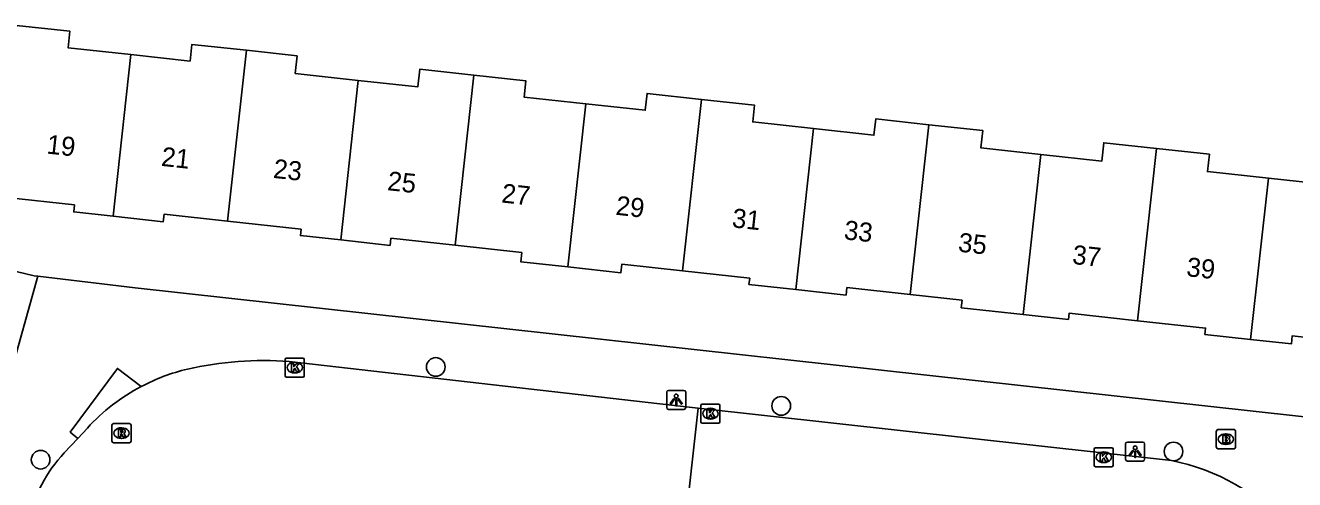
# Model space of a CAD drawing. Extents: x 162026 to 163499, y 387297 to 388169.
# Drawn here: x 162396 to 162462.5, y 388064.1 to 388088 of the extents above; entities that cross this region are included whole.
import ezdxf

# ---------------------------------------------------------------- set-up
doc = ezdxf.new("R2010")
doc.units = 0
for name, color, linetype in [('IMGEO_Boom', 7, 'Continuous'), ('IMGEO_Brandkraan', 7, 'Continuous'), ('IMGEO_Kolk', 7, 'Continuous'), ('IMGEO_Lichtpunt', 7, 'Continuous'), ('IMGEO_Pand', 7, 'Continuous'), ('IMGEO_Pand_nummerreeks', 7, 'Continuous'), ('IMGEO_Rijbaan_lokaal_open', 7, 'Continuous'), ('IMGEO_Rioolput', 7, 'Continuous'), ('IMGEO_Voetpad_open', 7, 'Continuous')]:
    doc.layers.add(name, color=color, linetype=linetype)

msp = doc.modelspace()

# ---------------------------------------------------------------- linework, layer by layer
at = {"layer": 'IMGEO_Boom'}
for centre in [(162417.517, 388070.049), (162435.625, 388068.008), (162456.186, 388065.614), (162396.805, 388065.184)]:
    msp.add_circle(centre, 0.489, dxfattribs=at)
at = {"layer": 'IMGEO_Brandkraan'}
for p, q in [((162458.432, 388065.835), (162458.432, 388066.687)), ((162458.507, 388066.761), (162459.359, 388066.761)), ((162458.92, 388066.541), (162458.945, 388066.541)), ((162459.433, 388066.687), (162459.433, 388065.835)), ((162458.943, 388065.981), (162458.918, 388065.981)), ((162459.359, 388065.761), (162458.507, 388065.761))]:
    msp.add_line(p, q, dxfattribs=at)
for points in [[(162458.432, 388065.835), (162458.432, 388066.687)], [(162458.507, 388066.761), (162459.359, 388066.761)], [(162459.433, 388066.687), (162459.433, 388065.835)], [(162458.78, 388066.461), (162458.78, 388066.061), (162458.993, 388066.061)], [(162459.011, 388066.461), (162458.78, 388066.461)], [(162458.959, 388066.38), (162458.905, 388066.38), (162458.905, 388066.304)], [(162458.905, 388066.304), (162458.958, 388066.304)], [(162458.967, 388066.228), (162458.905, 388066.228), (162458.905, 388066.147)], [(162458.905, 388066.147), (162458.967, 388066.147)], [(162459.359, 388065.761), (162458.507, 388065.761)]]:
    msp.add_lwpolyline(points, dxfattribs=at)
for centre, radius, start, end in [((162458.509, 388066.685), 0.0765, 91.55205, 178.44795), ((162458.509, 388066.685), 0.0765, 91.55205, 178.44795), ((162459.357, 388066.685), 0.0765, 1.55205, 88.44795), ((162459.357, 388066.685), 0.0765, 1.55205, 88.44795), ((162458.96, 388066.342), 0.0379, 267.82845, 90.93552), ((162458.968, 388066.187), 0.0404, 269.87594, 90.50774), ((162458.999, 388066.312), 0.251, 268.66757, 293.53466), ((162459.015, 388066.316), 0.145, 59.4692, 91.53667), ((162459.04, 388066.363), 0.0922, 285.51372, 58.15012), ((162459.045, 388066.171), 0.105, 301.31148, 78.98903), ((162458.509, 388065.837), 0.0765, 181.55205, 268.44795), ((162458.509, 388065.837), 0.0765, 181.55205, 268.44795), ((162459.357, 388065.837), 0.0765, 271.55205, 358.44795), ((162459.357, 388065.837), 0.0765, 271.55205, 358.44795)]:
    msp.add_arc(centre, radius, start, end, dxfattribs=at)
for centre, major_axis, ratio, start_param, end_param in [((162458.919, 388066.261), (-0.387, 0.002), 0.722429, 4.712389, 7.853982), ((162458.944, 388066.261), (-0.39, 0.002), 0.717154, 1.570796, 4.712389)]:
    msp.add_ellipse(centre, major_axis=major_axis, ratio=ratio, start_param=start_param, end_param=end_param, dxfattribs=at)
at = {"layer": 'IMGEO_Kolk'}
for p, q in [((162409.7, 388070.516), (162410.552, 388070.516)), ((162409.625, 388069.59), (162409.625, 388070.442)), ((162410.113, 388070.296), (162410.138, 388070.296)), ((162410.626, 388070.442), (162410.626, 388069.59)), ((162410.552, 388069.516), (162409.7, 388069.516)), ((162410.136, 388069.736), (162410.111, 388069.736)), ((162431.413, 388067.173), (162431.413, 388068.025)), ((162431.488, 388068.099), (162432.34, 388068.099)), ((162431.901, 388067.879), (162431.926, 388067.879)), ((162432.414, 388068.025), (162432.414, 388067.173)), ((162431.924, 388067.319), (162431.899, 388067.319)), ((162432.34, 388067.099), (162431.488, 388067.099)), ((162452.029, 388064.889), (162452.029, 388065.741)), ((162452.104, 388065.815), (162452.956, 388065.815)), ((162452.517, 388065.595), (162452.542, 388065.595)), ((162453.03, 388065.741), (162453.03, 388064.889)), ((162452.956, 388064.815), (162452.104, 388064.815)), ((162452.54, 388065.035), (162452.515, 388065.035))]:
    msp.add_line(p, q, dxfattribs=at)
for points in [[(162409.7, 388070.516), (162410.552, 388070.516)], [(162409.625, 388069.59), (162409.625, 388070.442)], [(162409.946, 388070.216), (162410.069, 388070.216), (162410.069, 388070.065), (162410.199, 388070.216), (162410.363, 388070.216), (162410.217, 388070.065), (162410.37, 388069.816), (162410.218, 388069.816), (162410.133, 388069.98), (162410.069, 388069.913), (162410.069, 388069.816), (162409.946, 388069.816), (162409.946, 388070.216)], [(162410.626, 388070.442), (162410.626, 388069.59)], [(162410.552, 388069.516), (162409.7, 388069.516)], [(162431.413, 388067.173), (162431.413, 388068.025)], [(162431.488, 388068.099), (162432.34, 388068.099)], [(162432.414, 388068.025), (162432.414, 388067.173)], [(162431.734, 388067.799), (162431.857, 388067.799), (162431.857, 388067.648), (162431.987, 388067.799), (162432.151, 388067.799), (162432.005, 388067.648), (162432.158, 388067.399), (162432.006, 388067.399), (162431.921, 388067.563), (162431.857, 388067.496), (162431.857, 388067.399), (162431.734, 388067.399), (162431.734, 388067.799)], [(162432.34, 388067.099), (162431.488, 388067.099)], [(162452.029, 388064.889), (162452.029, 388065.741)], [(162452.104, 388065.815), (162452.956, 388065.815)], [(162452.35, 388065.515), (162452.473, 388065.515), (162452.473, 388065.364), (162452.603, 388065.515), (162452.767, 388065.515), (162452.621, 388065.364), (162452.774, 388065.115), (162452.622, 388065.115), (162452.537, 388065.279), (162452.473, 388065.212), (162452.473, 388065.115), (162452.35, 388065.115), (162452.35, 388065.515)], [(162453.03, 388065.741), (162453.03, 388064.889)], [(162452.956, 388064.815), (162452.104, 388064.815)]]:
    msp.add_lwpolyline(points, dxfattribs=at)
for centre, start, end in [((162409.702, 388070.44), 91.55205, 178.44795), ((162409.702, 388070.44), 91.55205, 178.44795), ((162410.55, 388070.44), 1.55205, 88.44795), ((162410.55, 388070.44), 1.55205, 88.44795), ((162409.702, 388069.592), 181.55205, 268.44795), ((162409.702, 388069.592), 181.55205, 268.44795), ((162410.55, 388069.592), 271.55205, 358.44795), ((162410.55, 388069.592), 271.55205, 358.44795), ((162431.49, 388068.023), 91.55205, 178.44795), ((162431.49, 388068.023), 91.55205, 178.44795), ((162432.338, 388068.023), 1.55205, 88.44795), ((162432.338, 388068.023), 1.55205, 88.44795), ((162431.49, 388067.175), 181.55205, 268.44795), ((162431.49, 388067.175), 181.55205, 268.44795), ((162432.338, 388067.175), 271.55205, 358.44795), ((162432.338, 388067.175), 271.55205, 358.44795), ((162452.106, 388065.739), 91.55205, 178.44795), ((162452.106, 388065.739), 91.55205, 178.44795), ((162452.954, 388065.739), 1.55205, 88.44795), ((162452.954, 388065.739), 1.55205, 88.44795), ((162452.106, 388064.891), 181.55205, 268.44795), ((162452.106, 388064.891), 181.55205, 268.44795), ((162452.954, 388064.891), 271.55205, 358.44795), ((162452.954, 388064.891), 271.55205, 358.44795)]:
    msp.add_arc(centre, 0.0765, start, end, dxfattribs=at)
for centre, major_axis, ratio, start_param, end_param in [((162410.112, 388070.016), (-0.387, 0.002), 0.722429, 4.712389, 7.853982), ((162410.137, 388070.016), (-0.39, 0.002), 0.717154, 1.570796, 4.712389), ((162431.9, 388067.599), (-0.387, 0.002), 0.722429, 4.712389, 7.853982), ((162431.925, 388067.599), (-0.39, 0.002), 0.717154, 1.570796, 4.712389), ((162452.516, 388065.315), (-0.387, 0.002), 0.722429, 4.712389, 7.853982), ((162452.541, 388065.315), (-0.39, 0.002), 0.717154, 1.570796, 4.712389)]:
    msp.add_ellipse(centre, major_axis=major_axis, ratio=ratio, start_param=start_param, end_param=end_param, dxfattribs=at)
at = {"layer": 'IMGEO_Lichtpunt'}
for p, q in [((162429.623, 388068.724), (162429.623, 388067.917)), ((162429.623, 388068.724), (162429.623, 388067.917)), ((162430.525, 388068.819), (162429.717, 388068.819)), ((162430.525, 388068.819), (162429.717, 388068.819)), ((162430.619, 388067.917), (162430.619, 388068.724)), ((162430.619, 388067.917), (162430.619, 388068.724)), ((162429.717, 388067.823), (162430.525, 388067.823)), ((162429.717, 388067.823), (162430.525, 388067.823)), ((162453.676, 388066.013), (162453.676, 388065.206)), ((162453.676, 388066.013), (162453.676, 388065.206)), ((162454.578, 388066.108), (162453.77, 388066.108)), ((162454.578, 388066.108), (162453.77, 388066.108)), ((162454.672, 388065.206), (162454.672, 388066.013)), ((162454.672, 388065.206), (162454.672, 388066.013)), ((162453.77, 388065.112), (162454.578, 388065.112)), ((162453.77, 388065.112), (162454.578, 388065.112))]:
    msp.add_line(p, q, dxfattribs=at)
for points in [[(162429.997, 388068.388), (162430.036, 388068.36), (162429.848, 388068.098), (162429.81, 388068.125), (162429.997, 388068.388)], [(162430.099, 388068.34), (162430.146, 388068.34), (162430.146, 388068.018), (162430.099, 388068.018), (162430.099, 388068.34)], [(162430.209, 388068.36), (162430.247, 388068.387), (162430.434, 388068.125), (162430.395, 388068.097), (162430.209, 388068.36)], [(162454.05, 388065.677), (162454.089, 388065.649), (162453.901, 388065.387), (162453.863, 388065.414), (162454.05, 388065.677)], [(162454.152, 388065.629), (162454.199, 388065.629), (162454.199, 388065.307), (162454.152, 388065.307), (162454.152, 388065.629)], [(162454.262, 388065.649), (162454.3, 388065.676), (162454.487, 388065.414), (162454.448, 388065.386), (162454.262, 388065.649)]]:
    msp.add_lwpolyline(points, dxfattribs=at)
for centre in [(162430.122, 388068.522), (162454.175, 388065.811)]:
    msp.add_circle(centre, 0.0994, dxfattribs=at)
for centre, start, end in [((162429.717, 388068.724), 90, 180), ((162429.717, 388068.724), 90, 180), ((162430.525, 388068.724), 0, 90), ((162430.525, 388068.724), 0, 90), ((162429.717, 388067.917), 180, 270), ((162429.717, 388067.917), 180, 270), ((162430.525, 388067.917), 270, 0), ((162430.525, 388067.917), 270, 360), ((162453.77, 388066.013), 90, 180), ((162453.77, 388066.013), 90, 180), ((162454.578, 388066.013), 0, 90), ((162454.578, 388066.013), 0, 90), ((162453.77, 388065.206), 180, 270), ((162453.77, 388065.206), 180, 270), ((162454.578, 388065.206), 270, 0), ((162454.578, 388065.206), 270, 360)]:
    msp.add_arc(centre, 0.0946, start, end, dxfattribs=at)
at = {"layer": 'IMGEO_Pand'}
for points in [[(162394.528, 388078.704), (162395.073, 388083.675), (162395.543, 388087.967), (162398.339, 388087.661), (162398.243, 388086.792), (162401.532, 388086.432)], [(162401.532, 388086.432), (162404.641, 388086.091), (162404.738, 388086.972), (162407.59, 388086.659)], [(162407.59, 388086.659), (162406.607, 388077.696)], [(162407.59, 388086.659), (162410.249, 388086.368), (162410.147, 388085.443), (162413.45, 388085.081)], [(162400.603, 388077.958), (162401.532, 388086.432)], [(162413.45, 388085.081), (162416.575, 388084.739), (162416.676, 388085.663), (162419.514, 388085.352)], [(162419.514, 388085.352), (162418.536, 388076.43)], [(162419.514, 388085.352), (162422.239, 388085.054), (162422.146, 388084.207), (162425.384, 388083.853)], [(162412.533, 388076.712), (162413.45, 388085.081)], [(162425.384, 388083.853), (162424.445, 388075.294)], [(162425.384, 388083.853), (162428.496, 388083.512), (162428.593, 388084.397), (162431.443, 388084.085)], [(162431.443, 388084.085), (162430.456, 388075.087)], [(162431.443, 388084.085), (162434.227, 388083.78), (162434.131, 388082.903), (162437.309, 388082.555)], [(162437.309, 388082.555), (162436.384, 388074.11)], [(162437.309, 388082.555), (162440.485, 388082.207), (162440.578, 388083.06), (162443.364, 388082.755)], [(162442.388, 388073.846), (162443.364, 388082.755)], [(162443.364, 388082.755), (162446.188, 388082.445), (162446.088, 388081.536), (162449.227, 388081.192)], [(162448.308, 388072.803), (162449.227, 388081.192)], [(162449.227, 388081.192), (162452.425, 388080.842), (162452.531, 388081.813), (162455.296, 388081.51)], [(162455.296, 388081.51), (162454.305, 388072.475)], [(162455.296, 388081.51), (162458.067, 388081.207), (162457.968, 388080.299), (162461.159, 388079.95)], [(162461.159, 388079.95), (162464.39, 388079.596), (162464.481, 388080.431), (162467.333, 388080.119), (162466.857, 388075.772), (162466.312, 388070.801), (162465.86, 388070.851), (162465.91, 388071.304), (162462.414, 388071.687), (162462.367, 388071.261), (162460.232, 388071.495)], [(162461.159, 388079.95), (162460.232, 388071.495)], [(162400.603, 388077.958), (162398.539, 388078.184), (162398.579, 388078.547), (162395.033, 388078.935), (162395.002, 388078.653), (162394.528, 388078.704)], [(162406.607, 388077.696), (162403.271, 388078.061), (162403.228, 388077.67), (162400.603, 388077.958)], [(162412.533, 388076.712), (162410.42, 388076.943), (162410.456, 388077.274), (162406.607, 388077.696)], [(162418.536, 388076.43), (162415.165, 388076.799), (162415.125, 388076.428), (162412.533, 388076.712)], [(162424.445, 388075.294), (162421.973, 388075.565), (162422.026, 388076.048), (162418.536, 388076.43)], [(162430.456, 388075.087), (162427.267, 388075.436), (162427.218, 388074.99), (162424.445, 388075.294)], [(162436.384, 388074.11), (162433.935, 388074.378), (162433.971, 388074.702), (162430.456, 388075.087)], [(162442.388, 388073.846), (162439.07, 388074.209), (162439.027, 388073.82), (162436.384, 388074.11)], [(162448.308, 388072.803), (162445.065, 388073.158), (162445.108, 388073.548), (162442.388, 388073.846)], [(162454.305, 388072.475), (162450.714, 388072.868), (162450.679, 388072.543), (162448.308, 388072.803)], [(162460.232, 388071.495), (162457.833, 388071.758), (162457.869, 388072.084), (162454.305, 388072.475)]]:
    msp.add_lwpolyline(points, dxfattribs=at)
at = {"layer": 'IMGEO_Rijbaan_lokaal_open'}
for points in [[(162394.528, 388078.704), (162394.132, 388075.394), (162396.466, 388074.836), (162396.657, 388074.813)], [(162395.131, 388069.348), (162396.657, 388074.813)], [(162431.271, 388067.893), (162429.26, 388068.116), (162409.834, 388070.339)], [(162431.271, 388067.893), (162430.496, 388060.962)], [(162456.083, 388065.141), (162431.271, 388067.893)], [(162398.75, 388066.301), (162399.255, 388066.847)], [(162398.75, 388066.301), (162398.046, 388065.541)]]:
    msp.add_lwpolyline(points, dxfattribs=at)
for centre, radius, start, end in [((162406.931, 388059.832), 10.395, 103.534, 117.8219), ((162408.541, 388051.801), 18.583, 86.00921, 102.56482), ((162406.939, 388059.807), 10.421, 117.80005, 137.50754), ((162403.721, 388060.251), 7.759, 137.01177, 167.15234), ((162453.992, 388054.413), 10.929, 41.2098, 78.96887)]:
    msp.add_arc(centre, radius, start, end, dxfattribs=at)
at = {"layer": 'IMGEO_Rioolput'}
for p, q in [((162400.544, 388066.151), (162400.544, 388067.003)), ((162400.619, 388067.077), (162401.471, 388067.077)), ((162401.032, 388066.857), (162401.057, 388066.857)), ((162401.545, 388067.003), (162401.545, 388066.151)), ((162401.471, 388066.077), (162400.619, 388066.077)), ((162401.055, 388066.297), (162401.03, 388066.297))]:
    msp.add_line(p, q, dxfattribs=at)
for points in [[(162400.544, 388066.151), (162400.544, 388067.003)], [(162400.619, 388067.077), (162401.471, 388067.077)], [(162401.133, 388066.775), (162400.881, 388066.777), (162400.881, 388066.377)], [(162400.881, 388066.377), (162401.005, 388066.377), (162401.005, 388066.539), (162401.016, 388066.539)], [(162401.059, 388066.696), (162401.005, 388066.696), (162401.005, 388066.615)], [(162401.005, 388066.615), (162401.057, 388066.615)], [(162401.545, 388067.003), (162401.545, 388066.151)], [(162401.471, 388066.077), (162400.619, 388066.077)], [(162401.063, 388066.51), (162401.134, 388066.377), (162401.274, 388066.377), (162401.209, 388066.503)]]:
    msp.add_lwpolyline(points, dxfattribs=at)
for centre, radius, start, end in [((162400.621, 388067.001), 0.0765, 91.55205, 178.44795), ((162400.621, 388067.001), 0.0765, 91.55205, 178.44795), ((162401.015, 388066.486), 0.0533, 26.02933, 88.69889), ((162401.041, 388066.804), 0.19, 274.7715, 282.96867), ((162401.065, 388066.6), 0.0964, 77.00612, 93.18647), ((162401.079, 388066.657), 0.0378, 276.66336, 79.67722), ((162401.132, 388066.665), 0.109, 350.36119, 89.41601), ((162401.13, 388066.665), 0.112, 277.58423, 350.98172), ((162401.114, 388066.45), 0.108, 29.51342, 73.79051), ((162401.469, 388067.001), 0.0765, 1.55205, 88.44795), ((162401.469, 388067.001), 0.0765, 1.55205, 88.44795), ((162400.621, 388066.153), 0.0765, 181.55205, 268.44795), ((162400.621, 388066.153), 0.0765, 181.55205, 268.44795), ((162401.469, 388066.153), 0.0765, 271.55205, 358.44795), ((162401.469, 388066.153), 0.0765, 271.55205, 358.44795)]:
    msp.add_arc(centre, radius, start, end, dxfattribs=at)
for centre, major_axis, ratio, start_param, end_param in [((162401.031, 388066.577), (-0.387, 0.002), 0.722429, 4.712389, 7.853982), ((162401.056, 388066.577), (-0.39, 0.002), 0.717154, 1.570796, 4.712389)]:
    msp.add_ellipse(centre, major_axis=major_axis, ratio=ratio, start_param=start_param, end_param=end_param, dxfattribs=at)
at = {"layer": 'IMGEO_Voetpad_open'}
for points in [[(162396.657, 388074.813), (162401.755, 388074.205), (162467.648, 388066.927)], [(162402.079, 388069.026), (162400.826, 388069.973), (162398.355, 388066.629), (162398.75, 388066.301)]]:
    msp.add_lwpolyline(points, dxfattribs=at)

# ---------------------------------------------------------------- texts
at = {"layer": 'IMGEO_Pand_nummerreeks'}
for s, p in [('19', (162397.09, 388081.247)), ('21', (162403.095, 388080.601)), ('23', (162408.966, 388079.969)), ('25', (162414.95, 388079.325)), ('27', (162420.933, 388078.68)), ('29', (162426.917, 388078.036)), ('31', (162433.013, 388077.38)), ('33', (162438.884, 388076.748)), ('35', (162444.868, 388076.103)), ('37', (162450.851, 388075.459)), ('39', (162456.835, 388074.815))]:
    msp.add_text(s, height=1, rotation=353.8549, dxfattribs=at).set_placement(p)

doc.saveas('drawing.dxf')
